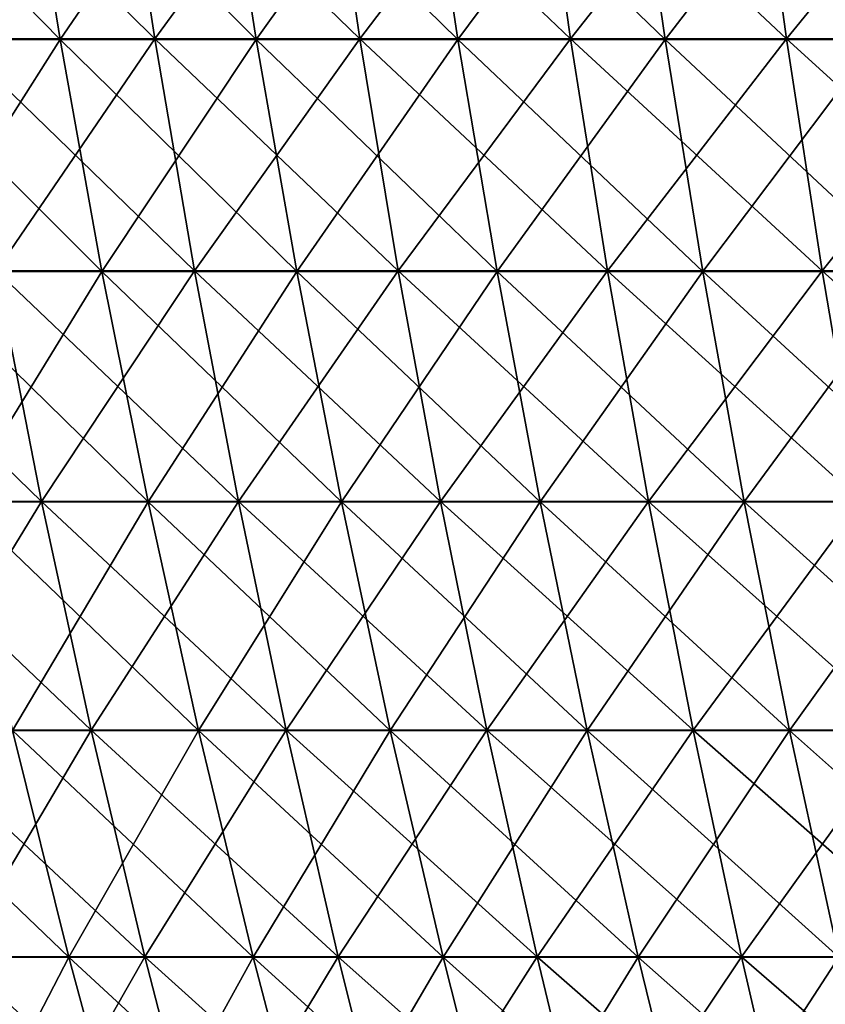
# Model space of a CAD drawing. Header units: millimetres. Extents: x -125 to 125, y -45 to 4025.
# Tile 380 of 656: x -84 to -73, y 3983 to 3996. Entities that reach past the tile are written whole.
import ezdxf

# ---------------------------------------------------------------- set-up
doc = ezdxf.new("R2010")
doc.units = ezdxf.units.MM
doc.header["$LTSCALE"] = 6.999206
for name, color, linetype in [('21', 7, 'CONTINUOUS'), ('22', 7, 'CONTINUOUS'), ('23', 7, 'CONTINUOUS'), ('24', 7, 'CONTINUOUS')]:
    doc.layers.add(name, color=color, linetype=linetype)

msp = doc.modelspace()

# ---------------------------------------------------------------- linework, layer by layer
at = {"layer": '21', "color": 7, "linetype": 'CONTINUOUS'}
for points in [[(-84.607, 3995.788, 87.254), (-81.88, 3995.788, 89.818), (-85.111, 3998.983, 87.774), (-84.607, 3995.788, 87.254)], [(-85.111, 3998.983, 87.774), (-81.88, 3995.788, 89.818), (-82.368, 3998.983, 90.353), (-85.111, 3998.983, 87.774)], [(-81.88, 3995.788, 89.818), (-79.075, 3995.788, 92.297), (-82.368, 3998.983, 90.353), (-81.88, 3995.788, 89.818)], [(-82.368, 3998.983, 90.353), (-79.075, 3995.788, 92.297), (-79.546, 3998.983, 92.847), (-82.368, 3998.983, 90.353)], [(-79.075, 3995.788, 92.297), (-76.195, 3995.788, 94.688), (-79.546, 3998.983, 92.847), (-79.075, 3995.788, 92.297)], [(-79.546, 3998.983, 92.847), (-76.195, 3995.788, 94.688), (-76.649, 3998.983, 95.252), (-79.546, 3998.983, 92.847)], [(-76.195, 3995.788, 94.688), (-73.243, 3995.788, 96.99), (-76.649, 3998.983, 95.252), (-76.195, 3995.788, 94.688)], [(-76.649, 3998.983, 95.252), (-73.243, 3995.788, 96.99), (-73.68, 3998.983, 97.568), (-76.649, 3998.983, 95.252)], [(-73.243, 3995.788, 96.99), (-70.222, 3995.788, 99.199), (-73.68, 3998.983, 97.568), (-73.243, 3995.788, 96.99)], [(-73.68, 3998.983, 97.568), (-70.222, 3995.788, 99.199), (-70.64, 3998.983, 99.79), (-73.68, 3998.983, 97.568)], [(-84.045, 3992.612, 86.674), (-81.336, 3992.612, 89.221), (-84.607, 3995.788, 87.254), (-84.045, 3992.612, 86.674)], [(-84.607, 3995.788, 87.254), (-81.336, 3992.612, 89.221), (-81.88, 3995.788, 89.818), (-84.607, 3995.788, 87.254)], [(-81.336, 3992.612, 89.221), (-78.55, 3992.612, 91.684), (-81.88, 3995.788, 89.818), (-81.336, 3992.612, 89.221)], [(-81.88, 3995.788, 89.818), (-78.55, 3992.612, 91.684), (-79.075, 3995.788, 92.297), (-81.88, 3995.788, 89.818)], [(-78.55, 3992.612, 91.684), (-75.689, 3992.612, 94.059), (-79.075, 3995.788, 92.297), (-78.55, 3992.612, 91.684)], [(-79.075, 3995.788, 92.297), (-75.689, 3992.612, 94.059), (-76.195, 3995.788, 94.688), (-79.075, 3995.788, 92.297)], [(-75.689, 3992.612, 94.059), (-72.757, 3992.612, 96.346), (-76.195, 3995.788, 94.688), (-75.689, 3992.612, 94.059)], [(-76.195, 3995.788, 94.688), (-72.757, 3992.612, 96.346), (-73.243, 3995.788, 96.99), (-76.195, 3995.788, 94.688)], [(-72.757, 3992.612, 96.346), (-69.755, 3992.612, 98.54), (-73.243, 3995.788, 96.99), (-72.757, 3992.612, 96.346)], [(-73.243, 3995.788, 96.99), (-69.755, 3992.612, 98.54), (-70.222, 3995.788, 99.199), (-73.243, 3995.788, 96.99)], [(-86.035, 3989.459, 83.425), (-83.425, 3989.459, 86.035), (-86.674, 3992.612, 84.045), (-86.035, 3989.459, 83.425)], [(-86.674, 3992.612, 84.045), (-83.425, 3989.459, 86.035), (-84.045, 3992.612, 86.674), (-86.674, 3992.612, 84.045)], [(-83.425, 3989.459, 86.035), (-80.736, 3989.459, 88.563), (-84.045, 3992.612, 86.674), (-83.425, 3989.459, 86.035)], [(-84.045, 3992.612, 86.674), (-80.736, 3989.459, 88.563), (-81.336, 3992.612, 89.221), (-84.045, 3992.612, 86.674)], [(-80.736, 3989.459, 88.563), (-77.971, 3989.459, 91.008), (-81.336, 3992.612, 89.221), (-80.736, 3989.459, 88.563)], [(-81.336, 3992.612, 89.221), (-77.971, 3989.459, 91.008), (-78.55, 3992.612, 91.684), (-81.336, 3992.612, 89.221)], [(-77.971, 3989.459, 91.008), (-75.131, 3989.459, 93.366), (-78.55, 3992.612, 91.684), (-77.971, 3989.459, 91.008)], [(-78.55, 3992.612, 91.684), (-75.131, 3989.459, 93.366), (-75.689, 3992.612, 94.059), (-78.55, 3992.612, 91.684)], [(-75.131, 3989.459, 93.366), (-72.22, 3989.459, 95.635), (-75.689, 3992.612, 94.059), (-75.131, 3989.459, 93.366)], [(-75.689, 3992.612, 94.059), (-72.22, 3989.459, 95.635), (-72.757, 3992.612, 96.346), (-75.689, 3992.612, 94.059)], [(-72.22, 3989.459, 95.635), (-69.241, 3989.459, 97.814), (-72.757, 3992.612, 96.346), (-72.22, 3989.459, 95.635)], [(-72.757, 3992.612, 96.346), (-69.241, 3989.459, 97.814), (-69.755, 3992.612, 98.54), (-72.757, 3992.612, 96.346)], [(-85.337, 3986.33, 82.748), (-82.748, 3986.33, 85.337), (-86.035, 3989.459, 83.425), (-85.337, 3986.33, 82.748)], [(-86.035, 3989.459, 83.425), (-82.748, 3986.33, 85.337), (-83.425, 3989.459, 86.035), (-86.035, 3989.459, 83.425)], [(-82.748, 3986.33, 85.337), (-80.081, 3986.33, 87.845), (-83.425, 3989.459, 86.035), (-82.748, 3986.33, 85.337)], [(-83.425, 3989.459, 86.035), (-80.081, 3986.33, 87.845), (-80.736, 3989.459, 88.563), (-83.425, 3989.459, 86.035)], [(-80.081, 3986.33, 87.845), (-77.338, 3986.33, 90.269), (-80.736, 3989.459, 88.563), (-80.081, 3986.33, 87.845)], [(-80.736, 3989.459, 88.563), (-77.338, 3986.33, 90.269), (-77.971, 3989.459, 91.008), (-80.736, 3989.459, 88.563)], [(-77.338, 3986.33, 90.269), (-74.521, 3986.33, 92.608), (-77.971, 3989.459, 91.008), (-77.338, 3986.33, 90.269)], [(-77.971, 3989.459, 91.008), (-74.521, 3986.33, 92.608), (-75.131, 3989.459, 93.366), (-77.971, 3989.459, 91.008)], [(-74.521, 3986.33, 92.608), (-71.634, 3986.33, 94.859), (-75.131, 3989.459, 93.366), (-74.521, 3986.33, 92.608)], [(-75.131, 3989.459, 93.366), (-71.634, 3986.33, 94.859), (-72.22, 3989.459, 95.635), (-75.131, 3989.459, 93.366)], [(-84.58, 3983.228, 82.014), (-82.014, 3983.228, 84.58), (-85.337, 3986.33, 82.748), (-84.58, 3983.228, 82.014)], [(-85.337, 3986.33, 82.748), (-82.014, 3983.228, 84.58), (-82.748, 3986.33, 85.337), (-85.337, 3986.33, 82.748)], [(-82.014, 3983.228, 84.58), (-79.371, 3983.228, 87.066), (-82.748, 3986.33, 85.337), (-82.014, 3983.228, 84.58)], [(-82.748, 3986.33, 85.337), (-79.371, 3983.228, 87.066), (-80.081, 3986.33, 87.845), (-82.748, 3986.33, 85.337)], [(-79.371, 3983.228, 87.066), (-76.652, 3983.228, 89.468), (-80.081, 3986.33, 87.845), (-79.371, 3983.228, 87.066)], [(-80.081, 3986.33, 87.845), (-76.652, 3983.228, 89.468), (-77.338, 3986.33, 90.269), (-80.081, 3986.33, 87.845)], [(-76.652, 3983.228, 89.468), (-73.86, 3983.228, 91.787), (-77.338, 3986.33, 90.269), (-76.652, 3983.228, 89.468)], [(-77.338, 3986.33, 90.269), (-73.86, 3983.228, 91.787), (-74.521, 3986.33, 92.608), (-77.338, 3986.33, 90.269)], [(-73.86, 3983.228, 91.787), (-70.999, 3983.228, 94.018), (-74.521, 3986.33, 92.608), (-73.86, 3983.228, 91.787)], [(-74.521, 3986.33, 92.608), (-70.999, 3983.228, 94.018), (-71.634, 3986.33, 94.859), (-74.521, 3986.33, 92.608)], [(-83.765, 3980.155, 81.224), (-81.224, 3980.155, 83.765), (-84.58, 3983.228, 82.014), (-83.765, 3980.155, 81.224)], [(-84.58, 3983.228, 82.014), (-81.224, 3980.155, 83.765), (-82.014, 3983.228, 84.58), (-84.58, 3983.228, 82.014)], [(-81.224, 3980.155, 83.765), (-78.606, 3980.155, 86.227), (-82.014, 3983.228, 84.58), (-81.224, 3980.155, 83.765)], [(-82.014, 3983.228, 84.58), (-78.606, 3980.155, 86.227), (-79.371, 3983.228, 87.066), (-82.014, 3983.228, 84.58)], [(-78.606, 3980.155, 86.227), (-75.913, 3980.155, 88.606), (-79.371, 3983.228, 87.066), (-78.606, 3980.155, 86.227)], [(-79.371, 3983.228, 87.066), (-75.913, 3980.155, 88.606), (-76.652, 3983.228, 89.468), (-79.371, 3983.228, 87.066)], [(-75.913, 3980.155, 88.606), (-73.149, 3980.155, 90.902), (-76.652, 3983.228, 89.468), (-75.913, 3980.155, 88.606)], [(-76.652, 3983.228, 89.468), (-73.149, 3980.155, 90.902), (-73.86, 3983.228, 91.787), (-76.652, 3983.228, 89.468)], [(-73.149, 3980.155, 90.902), (-70.315, 3980.155, 93.112), (-73.86, 3983.228, 91.787), (-73.149, 3980.155, 90.902)], [(-73.86, 3983.228, 91.787), (-70.315, 3980.155, 93.112), (-70.999, 3983.228, 94.018), (-73.86, 3983.228, 91.787)]]:
    msp.add_3dface(points, dxfattribs=at)
at = {"layer": '22', "color": 7, "linetype": 'CONTINUOUS'}
for points in [[(-82.368, 3998.983, -90.353), (-84.607, 3995.788, -87.254), (-85.111, 3998.983, -87.774), (-82.368, 3998.983, -90.353)], [(-81.88, 3995.788, -89.818), (-84.607, 3995.788, -87.254), (-82.368, 3998.983, -90.353), (-81.88, 3995.788, -89.818)], [(-79.546, 3998.983, -92.847), (-81.88, 3995.788, -89.818), (-82.368, 3998.983, -90.353), (-79.546, 3998.983, -92.847)], [(-79.075, 3995.788, -92.297), (-81.88, 3995.788, -89.818), (-79.546, 3998.983, -92.847), (-79.075, 3995.788, -92.297)], [(-76.649, 3998.983, -95.252), (-79.075, 3995.788, -92.297), (-79.546, 3998.983, -92.847), (-76.649, 3998.983, -95.252)], [(-76.195, 3995.788, -94.688), (-79.075, 3995.788, -92.297), (-76.649, 3998.983, -95.252), (-76.195, 3995.788, -94.688)], [(-73.68, 3998.983, -97.568), (-76.195, 3995.788, -94.688), (-76.649, 3998.983, -95.252), (-73.68, 3998.983, -97.568)], [(-73.243, 3995.788, -96.99), (-76.195, 3995.788, -94.688), (-73.68, 3998.983, -97.568), (-73.243, 3995.788, -96.99)], [(-70.64, 3998.983, -99.79), (-73.243, 3995.788, -96.99), (-73.68, 3998.983, -97.568), (-70.64, 3998.983, -99.79)], [(-70.222, 3995.788, -99.199), (-73.243, 3995.788, -96.99), (-70.64, 3998.983, -99.79), (-70.222, 3995.788, -99.199)], [(-81.88, 3995.788, -89.818), (-84.045, 3992.612, -86.674), (-84.607, 3995.788, -87.254), (-81.88, 3995.788, -89.818)], [(-81.336, 3992.612, -89.221), (-84.045, 3992.612, -86.674), (-81.88, 3995.788, -89.818), (-81.336, 3992.612, -89.221)], [(-79.075, 3995.788, -92.297), (-81.336, 3992.612, -89.221), (-81.88, 3995.788, -89.818), (-79.075, 3995.788, -92.297)], [(-78.55, 3992.612, -91.684), (-81.336, 3992.612, -89.221), (-79.075, 3995.788, -92.297), (-78.55, 3992.612, -91.684)], [(-76.195, 3995.788, -94.688), (-78.55, 3992.612, -91.684), (-79.075, 3995.788, -92.297), (-76.195, 3995.788, -94.688)], [(-75.689, 3992.612, -94.059), (-78.55, 3992.612, -91.684), (-76.195, 3995.788, -94.688), (-75.689, 3992.612, -94.059)], [(-73.243, 3995.788, -96.99), (-75.689, 3992.612, -94.059), (-76.195, 3995.788, -94.688), (-73.243, 3995.788, -96.99)], [(-72.757, 3992.612, -96.346), (-75.689, 3992.612, -94.059), (-73.243, 3995.788, -96.99), (-72.757, 3992.612, -96.346)], [(-70.222, 3995.788, -99.199), (-72.757, 3992.612, -96.346), (-73.243, 3995.788, -96.99), (-70.222, 3995.788, -99.199)], [(-69.755, 3992.612, -98.54), (-72.757, 3992.612, -96.346), (-70.222, 3995.788, -99.199), (-69.755, 3992.612, -98.54)], [(-83.425, 3989.459, -86.035), (-86.035, 3989.459, -83.425), (-84.045, 3992.612, -86.674), (-83.425, 3989.459, -86.035)], [(-81.336, 3992.612, -89.221), (-83.425, 3989.459, -86.035), (-84.045, 3992.612, -86.674), (-81.336, 3992.612, -89.221)], [(-80.736, 3989.459, -88.563), (-83.425, 3989.459, -86.035), (-81.336, 3992.612, -89.221), (-80.736, 3989.459, -88.563)], [(-78.55, 3992.612, -91.684), (-80.736, 3989.459, -88.563), (-81.336, 3992.612, -89.221), (-78.55, 3992.612, -91.684)], [(-77.971, 3989.459, -91.008), (-80.736, 3989.459, -88.563), (-78.55, 3992.612, -91.684), (-77.971, 3989.459, -91.008)], [(-75.689, 3992.612, -94.059), (-77.971, 3989.459, -91.008), (-78.55, 3992.612, -91.684), (-75.689, 3992.612, -94.059)], [(-75.131, 3989.459, -93.366), (-77.971, 3989.459, -91.008), (-75.689, 3992.612, -94.059), (-75.131, 3989.459, -93.366)], [(-72.757, 3992.612, -96.346), (-75.131, 3989.459, -93.366), (-75.689, 3992.612, -94.059), (-72.757, 3992.612, -96.346)], [(-72.22, 3989.459, -95.635), (-75.131, 3989.459, -93.366), (-72.757, 3992.612, -96.346), (-72.22, 3989.459, -95.635)], [(-69.755, 3992.612, -98.54), (-72.22, 3989.459, -95.635), (-72.757, 3992.612, -96.346), (-69.755, 3992.612, -98.54)], [(-83.425, 3989.459, -86.035), (-85.337, 3986.33, -82.748), (-86.035, 3989.459, -83.425), (-83.425, 3989.459, -86.035)], [(-82.748, 3986.33, -85.337), (-85.337, 3986.33, -82.748), (-83.425, 3989.459, -86.035), (-82.748, 3986.33, -85.337)], [(-80.736, 3989.459, -88.563), (-82.748, 3986.33, -85.337), (-83.425, 3989.459, -86.035), (-80.736, 3989.459, -88.563)], [(-80.081, 3986.33, -87.845), (-82.748, 3986.33, -85.337), (-80.736, 3989.459, -88.563), (-80.081, 3986.33, -87.845)], [(-77.971, 3989.459, -91.008), (-80.081, 3986.33, -87.845), (-80.736, 3989.459, -88.563), (-77.971, 3989.459, -91.008)], [(-77.338, 3986.33, -90.269), (-80.081, 3986.33, -87.845), (-77.971, 3989.459, -91.008), (-77.338, 3986.33, -90.269)], [(-75.131, 3989.459, -93.366), (-77.338, 3986.33, -90.269), (-77.971, 3989.459, -91.008), (-75.131, 3989.459, -93.366)], [(-74.521, 3986.33, -92.608), (-77.338, 3986.33, -90.269), (-75.131, 3989.459, -93.366), (-74.521, 3986.33, -92.608)], [(-72.22, 3989.459, -95.635), (-74.521, 3986.33, -92.608), (-75.131, 3989.459, -93.366), (-72.22, 3989.459, -95.635)], [(-71.634, 3986.33, -94.859), (-74.521, 3986.33, -92.608), (-72.22, 3989.459, -95.635), (-71.634, 3986.33, -94.859)], [(-82.748, 3986.33, -85.337), (-84.58, 3983.228, -82.014), (-85.337, 3986.33, -82.748), (-82.748, 3986.33, -85.337)], [(-82.014, 3983.228, -84.58), (-84.58, 3983.228, -82.014), (-82.748, 3986.33, -85.337), (-82.014, 3983.228, -84.58)], [(-80.081, 3986.33, -87.845), (-82.014, 3983.228, -84.58), (-82.748, 3986.33, -85.337), (-80.081, 3986.33, -87.845)], [(-79.371, 3983.228, -87.066), (-82.014, 3983.228, -84.58), (-80.081, 3986.33, -87.845), (-79.371, 3983.228, -87.066)], [(-77.338, 3986.33, -90.269), (-79.371, 3983.228, -87.066), (-80.081, 3986.33, -87.845), (-77.338, 3986.33, -90.269)], [(-76.652, 3983.228, -89.468), (-79.371, 3983.228, -87.066), (-77.338, 3986.33, -90.269), (-76.652, 3983.228, -89.468)], [(-74.521, 3986.33, -92.608), (-76.652, 3983.228, -89.468), (-77.338, 3986.33, -90.269), (-74.521, 3986.33, -92.608)], [(-73.86, 3983.228, -91.787), (-76.652, 3983.228, -89.468), (-74.521, 3986.33, -92.608), (-73.86, 3983.228, -91.787)], [(-71.634, 3986.33, -94.859), (-73.86, 3983.228, -91.787), (-74.521, 3986.33, -92.608), (-71.634, 3986.33, -94.859)], [(-70.999, 3983.228, -94.018), (-73.86, 3983.228, -91.787), (-71.634, 3986.33, -94.859), (-70.999, 3983.228, -94.018)], [(-82.014, 3983.228, -84.58), (-83.765, 3980.155, -81.224), (-84.58, 3983.228, -82.014), (-82.014, 3983.228, -84.58)], [(-81.224, 3980.155, -83.765), (-83.765, 3980.155, -81.224), (-82.014, 3983.228, -84.58), (-81.224, 3980.155, -83.765)], [(-79.371, 3983.228, -87.066), (-81.224, 3980.155, -83.765), (-82.014, 3983.228, -84.58), (-79.371, 3983.228, -87.066)], [(-78.606, 3980.155, -86.227), (-81.224, 3980.155, -83.765), (-79.371, 3983.228, -87.066), (-78.606, 3980.155, -86.227)], [(-76.652, 3983.228, -89.468), (-78.606, 3980.155, -86.227), (-79.371, 3983.228, -87.066), (-76.652, 3983.228, -89.468)], [(-75.913, 3980.155, -88.606), (-78.606, 3980.155, -86.227), (-76.652, 3983.228, -89.468), (-75.913, 3980.155, -88.606)], [(-73.86, 3983.228, -91.787), (-75.913, 3980.155, -88.606), (-76.652, 3983.228, -89.468), (-73.86, 3983.228, -91.787)], [(-73.149, 3980.155, -90.902), (-75.913, 3980.155, -88.606), (-73.86, 3983.228, -91.787), (-73.149, 3980.155, -90.902)], [(-70.999, 3983.228, -94.018), (-73.149, 3980.155, -90.902), (-73.86, 3983.228, -91.787), (-70.999, 3983.228, -94.018)], [(-70.315, 3980.155, -93.112), (-73.149, 3980.155, -90.902), (-70.999, 3983.228, -94.018), (-70.315, 3980.155, -93.112)]]:
    msp.add_3dface(points, dxfattribs=at)
at = {"layer": '23', "color": 7, "linetype": 'CONTINUOUS'}
for points in [[(-85.775, 3995.776, -83.173), (-83.173, 3995.776, -85.775), (-86.303, 3998.971, -83.685), (-85.775, 3995.776, -83.173)], [(-86.303, 3998.971, -83.685), (-83.173, 3995.776, -85.775), (-83.685, 3998.971, -86.303), (-86.303, 3998.971, -83.685)], [(-83.173, 3995.776, -85.775), (-80.492, 3995.776, -88.295), (-83.685, 3998.971, -86.303), (-83.173, 3995.776, -85.775)], [(-83.685, 3998.971, -86.303), (-80.492, 3995.776, -88.295), (-80.988, 3998.971, -88.84), (-83.685, 3998.971, -86.303)], [(-80.492, 3995.776, -88.295), (-77.735, 3995.776, -90.732), (-80.988, 3998.971, -88.84), (-80.492, 3995.776, -88.295)], [(-80.988, 3998.971, -88.84), (-77.735, 3995.776, -90.732), (-78.214, 3998.971, -91.291), (-80.988, 3998.971, -88.84)], [(-77.735, 3995.776, -90.732), (-74.904, 3995.776, -93.083), (-78.214, 3998.971, -91.291), (-77.735, 3995.776, -90.732)], [(-78.214, 3998.971, -91.291), (-74.904, 3995.776, -93.083), (-75.365, 3998.971, -93.657), (-78.214, 3998.971, -91.291)], [(-74.904, 3995.776, -93.083), (-72.002, 3995.776, -95.345), (-75.365, 3998.971, -93.657), (-74.904, 3995.776, -93.083)], [(-75.365, 3998.971, -93.657), (-72.002, 3995.776, -95.345), (-72.445, 3998.971, -95.933), (-75.365, 3998.971, -93.657)], [(-85.185, 3992.602, -82.601), (-82.601, 3992.602, -85.185), (-85.775, 3995.776, -83.173), (-85.185, 3992.602, -82.601)], [(-85.775, 3995.776, -83.173), (-82.601, 3992.602, -85.185), (-83.173, 3995.776, -85.775), (-85.775, 3995.776, -83.173)], [(-82.601, 3992.602, -85.185), (-79.938, 3992.602, -87.688), (-83.173, 3995.776, -85.775), (-82.601, 3992.602, -85.185)], [(-83.173, 3995.776, -85.775), (-79.938, 3992.602, -87.688), (-80.492, 3995.776, -88.295), (-83.173, 3995.776, -85.775)], [(-79.938, 3992.602, -87.688), (-77.2, 3992.602, -90.108), (-80.492, 3995.776, -88.295), (-79.938, 3992.602, -87.688)], [(-80.492, 3995.776, -88.295), (-77.2, 3992.602, -90.108), (-77.735, 3995.776, -90.732), (-80.492, 3995.776, -88.295)], [(-77.2, 3992.602, -90.108), (-74.389, 3992.602, -92.443), (-77.735, 3995.776, -90.732), (-77.2, 3992.602, -90.108)], [(-77.735, 3995.776, -90.732), (-74.389, 3992.602, -92.443), (-74.904, 3995.776, -93.083), (-77.735, 3995.776, -90.732)], [(-74.389, 3992.602, -92.443), (-71.507, 3992.602, -94.69), (-74.904, 3995.776, -93.083), (-74.389, 3992.602, -92.443)], [(-74.904, 3995.776, -93.083), (-71.507, 3992.602, -94.69), (-72.002, 3995.776, -95.345), (-74.904, 3995.776, -93.083)], [(-84.535, 3989.451, -81.97), (-81.97, 3989.451, -84.535), (-85.185, 3992.602, -82.601), (-84.535, 3989.451, -81.97)], [(-85.185, 3992.602, -82.601), (-81.97, 3989.451, -84.535), (-82.601, 3992.602, -85.185), (-85.185, 3992.602, -82.601)], [(-81.97, 3989.451, -84.535), (-79.328, 3989.451, -87.019), (-82.601, 3992.602, -85.185), (-81.97, 3989.451, -84.535)], [(-82.601, 3992.602, -85.185), (-79.328, 3989.451, -87.019), (-79.938, 3992.602, -87.688), (-82.601, 3992.602, -85.185)], [(-79.328, 3989.451, -87.019), (-76.611, 3989.451, -89.421), (-79.938, 3992.602, -87.688), (-79.328, 3989.451, -87.019)], [(-79.938, 3992.602, -87.688), (-76.611, 3989.451, -89.421), (-77.2, 3992.602, -90.108), (-79.938, 3992.602, -87.688)], [(-76.611, 3989.451, -89.421), (-73.821, 3989.451, -91.737), (-77.2, 3992.602, -90.108), (-76.611, 3989.451, -89.421)], [(-77.2, 3992.602, -90.108), (-73.821, 3989.451, -91.737), (-74.389, 3992.602, -92.443), (-77.2, 3992.602, -90.108)], [(-73.821, 3989.451, -91.737), (-70.961, 3989.451, -93.967), (-74.389, 3992.602, -92.443), (-73.821, 3989.451, -91.737)], [(-74.389, 3992.602, -92.443), (-70.961, 3989.451, -93.967), (-71.507, 3992.602, -94.69), (-74.389, 3992.602, -92.443)], [(-83.824, 3986.325, -81.282), (-81.282, 3986.325, -83.824), (-84.535, 3989.451, -81.97), (-83.824, 3986.325, -81.282)], [(-84.535, 3989.451, -81.97), (-81.282, 3986.325, -83.824), (-81.97, 3989.451, -84.535), (-84.535, 3989.451, -81.97)], [(-81.282, 3986.325, -83.824), (-78.662, 3986.325, -86.288), (-81.97, 3989.451, -84.535), (-81.282, 3986.325, -83.824)], [(-81.97, 3989.451, -84.535), (-78.662, 3986.325, -86.288), (-79.328, 3989.451, -87.019), (-81.97, 3989.451, -84.535)], [(-78.662, 3986.325, -86.288), (-75.967, 3986.325, -88.669), (-79.328, 3989.451, -87.019), (-78.662, 3986.325, -86.288)], [(-79.328, 3989.451, -87.019), (-75.967, 3986.325, -88.669), (-76.611, 3989.451, -89.421), (-79.328, 3989.451, -87.019)], [(-75.967, 3986.325, -88.669), (-73.201, 3986.325, -90.967), (-76.611, 3989.451, -89.421), (-75.967, 3986.325, -88.669)], [(-76.611, 3989.451, -89.421), (-73.201, 3986.325, -90.967), (-73.821, 3989.451, -91.737), (-76.611, 3989.451, -89.421)], [(-73.201, 3986.325, -90.967), (-70.365, 3986.325, -93.178), (-73.821, 3989.451, -91.737), (-73.201, 3986.325, -90.967)], [(-73.821, 3989.451, -91.737), (-70.365, 3986.325, -93.178), (-70.961, 3989.451, -93.967), (-73.821, 3989.451, -91.737)], [(-85.495, 3983.227, -77.939), (-83.055, 3983.227, -80.535), (-86.288, 3986.325, -78.662), (-85.495, 3983.227, -77.939)], [(-86.288, 3986.325, -78.662), (-83.055, 3983.227, -80.535), (-83.824, 3986.325, -81.282), (-86.288, 3986.325, -78.662)], [(-83.055, 3983.227, -80.535), (-80.535, 3983.227, -83.055), (-83.824, 3986.325, -81.282), (-83.055, 3983.227, -80.535)], [(-83.824, 3986.325, -81.282), (-80.535, 3983.227, -83.055), (-81.282, 3986.325, -83.824), (-83.824, 3986.325, -81.282)], [(-80.535, 3983.227, -83.055), (-77.939, 3983.227, -85.495), (-81.282, 3986.325, -83.824), (-80.535, 3983.227, -83.055)], [(-81.282, 3986.325, -83.824), (-77.939, 3983.227, -85.495), (-78.662, 3986.325, -86.288), (-81.282, 3986.325, -83.824)], [(-77.939, 3983.227, -85.495), (-75.27, 3983.227, -87.855), (-78.662, 3986.325, -86.288), (-77.939, 3983.227, -85.495)], [(-78.662, 3986.325, -86.288), (-75.27, 3983.227, -87.855), (-75.967, 3986.325, -88.669), (-78.662, 3986.325, -86.288)], [(-75.27, 3983.227, -87.855), (-72.528, 3983.227, -90.131), (-75.967, 3986.325, -88.669), (-75.27, 3983.227, -87.855)], [(-75.967, 3986.325, -88.669), (-72.528, 3983.227, -90.131), (-73.201, 3986.325, -90.967), (-75.967, 3986.325, -88.669)], [(-72.528, 3983.227, -90.131), (-69.718, 3983.227, -92.322), (-73.201, 3986.325, -90.967), (-72.528, 3983.227, -90.131)], [(-73.201, 3986.325, -90.967), (-69.718, 3983.227, -92.322), (-70.365, 3986.325, -93.178), (-73.201, 3986.325, -90.967)], [(-84.642, 3980.158, -77.162), (-82.226, 3980.158, -79.731), (-85.495, 3983.227, -77.939), (-84.642, 3980.158, -77.162)], [(-85.495, 3983.227, -77.939), (-82.226, 3980.158, -79.731), (-83.055, 3983.227, -80.535), (-85.495, 3983.227, -77.939)], [(-82.226, 3980.158, -79.731), (-79.731, 3980.158, -82.226), (-83.055, 3983.227, -80.535), (-82.226, 3980.158, -79.731)], [(-83.055, 3983.227, -80.535), (-79.731, 3980.158, -82.226), (-80.535, 3983.227, -83.055), (-83.055, 3983.227, -80.535)], [(-79.731, 3980.158, -82.226), (-77.162, 3980.158, -84.642), (-80.535, 3983.227, -83.055), (-79.731, 3980.158, -82.226)], [(-80.535, 3983.227, -83.055), (-77.162, 3980.158, -84.642), (-77.939, 3983.227, -85.495), (-80.535, 3983.227, -83.055)], [(-77.162, 3980.158, -84.642), (-74.518, 3980.158, -86.978), (-77.939, 3983.227, -85.495), (-77.162, 3980.158, -84.642)], [(-77.939, 3983.227, -85.495), (-74.518, 3980.158, -86.978), (-75.27, 3983.227, -87.855), (-77.939, 3983.227, -85.495)], [(-74.518, 3980.158, -86.978), (-71.805, 3980.158, -89.232), (-75.27, 3983.227, -87.855), (-74.518, 3980.158, -86.978)], [(-75.27, 3983.227, -87.855), (-71.805, 3980.158, -89.232), (-72.528, 3983.227, -90.131), (-75.27, 3983.227, -87.855)]]:
    msp.add_3dface(points, dxfattribs=at)
at = {"layer": '24', "color": 7, "linetype": 'CONTINUOUS'}
for points in [[(-83.685, 3998.971, 86.303), (-85.775, 3995.776, 83.173), (-86.303, 3998.971, 83.685), (-83.685, 3998.971, 86.303)], [(-83.173, 3995.776, 85.775), (-85.775, 3995.776, 83.173), (-83.685, 3998.971, 86.303), (-83.173, 3995.776, 85.775)], [(-80.988, 3998.971, 88.84), (-83.173, 3995.776, 85.775), (-83.685, 3998.971, 86.303), (-80.988, 3998.971, 88.84)], [(-80.492, 3995.776, 88.295), (-83.173, 3995.776, 85.775), (-80.988, 3998.971, 88.84), (-80.492, 3995.776, 88.295)], [(-78.214, 3998.971, 91.291), (-80.492, 3995.776, 88.295), (-80.988, 3998.971, 88.84), (-78.214, 3998.971, 91.291)], [(-77.735, 3995.776, 90.732), (-80.492, 3995.776, 88.295), (-78.214, 3998.971, 91.291), (-77.735, 3995.776, 90.732)], [(-75.365, 3998.971, 93.657), (-77.735, 3995.776, 90.732), (-78.214, 3998.971, 91.291), (-75.365, 3998.971, 93.657)], [(-74.904, 3995.776, 93.083), (-77.735, 3995.776, 90.732), (-75.365, 3998.971, 93.657), (-74.904, 3995.776, 93.083)], [(-72.445, 3998.971, 95.933), (-74.904, 3995.776, 93.083), (-75.365, 3998.971, 93.657), (-72.445, 3998.971, 95.933)], [(-72.002, 3995.776, 95.345), (-74.904, 3995.776, 93.083), (-72.445, 3998.971, 95.933), (-72.002, 3995.776, 95.345)], [(-83.173, 3995.776, 85.775), (-85.185, 3992.602, 82.601), (-85.775, 3995.776, 83.173), (-83.173, 3995.776, 85.775)], [(-82.601, 3992.602, 85.185), (-85.185, 3992.602, 82.601), (-83.173, 3995.776, 85.775), (-82.601, 3992.602, 85.185)], [(-80.492, 3995.776, 88.295), (-82.601, 3992.602, 85.185), (-83.173, 3995.776, 85.775), (-80.492, 3995.776, 88.295)], [(-79.938, 3992.602, 87.688), (-82.601, 3992.602, 85.185), (-80.492, 3995.776, 88.295), (-79.938, 3992.602, 87.688)], [(-77.735, 3995.776, 90.732), (-79.938, 3992.602, 87.688), (-80.492, 3995.776, 88.295), (-77.735, 3995.776, 90.732)], [(-77.2, 3992.602, 90.108), (-79.938, 3992.602, 87.688), (-77.735, 3995.776, 90.732), (-77.2, 3992.602, 90.108)], [(-74.904, 3995.776, 93.083), (-77.2, 3992.602, 90.108), (-77.735, 3995.776, 90.732), (-74.904, 3995.776, 93.083)], [(-74.389, 3992.602, 92.443), (-77.2, 3992.602, 90.108), (-74.904, 3995.776, 93.083), (-74.389, 3992.602, 92.443)], [(-72.002, 3995.776, 95.345), (-74.389, 3992.602, 92.443), (-74.904, 3995.776, 93.083), (-72.002, 3995.776, 95.345)], [(-71.507, 3992.602, 94.69), (-74.389, 3992.602, 92.443), (-72.002, 3995.776, 95.345), (-71.507, 3992.602, 94.69)], [(-82.601, 3992.602, 85.185), (-84.535, 3989.451, 81.97), (-85.185, 3992.602, 82.601), (-82.601, 3992.602, 85.185)], [(-81.97, 3989.451, 84.535), (-84.535, 3989.451, 81.97), (-82.601, 3992.602, 85.185), (-81.97, 3989.451, 84.535)], [(-79.938, 3992.602, 87.688), (-81.97, 3989.451, 84.535), (-82.601, 3992.602, 85.185), (-79.938, 3992.602, 87.688)], [(-79.328, 3989.451, 87.019), (-81.97, 3989.451, 84.535), (-79.938, 3992.602, 87.688), (-79.328, 3989.451, 87.019)], [(-77.2, 3992.602, 90.108), (-79.328, 3989.451, 87.019), (-79.938, 3992.602, 87.688), (-77.2, 3992.602, 90.108)], [(-76.611, 3989.451, 89.421), (-79.328, 3989.451, 87.019), (-77.2, 3992.602, 90.108), (-76.611, 3989.451, 89.421)], [(-74.389, 3992.602, 92.443), (-76.611, 3989.451, 89.421), (-77.2, 3992.602, 90.108), (-74.389, 3992.602, 92.443)], [(-73.821, 3989.451, 91.737), (-76.611, 3989.451, 89.421), (-74.389, 3992.602, 92.443), (-73.821, 3989.451, 91.737)], [(-71.507, 3992.602, 94.69), (-73.821, 3989.451, 91.737), (-74.389, 3992.602, 92.443), (-71.507, 3992.602, 94.69)], [(-70.961, 3989.451, 93.967), (-73.821, 3989.451, 91.737), (-71.507, 3992.602, 94.69), (-70.961, 3989.451, 93.967)], [(-81.97, 3989.451, 84.535), (-83.824, 3986.325, 81.282), (-84.535, 3989.451, 81.97), (-81.97, 3989.451, 84.535)], [(-81.282, 3986.325, 83.824), (-83.824, 3986.325, 81.282), (-81.97, 3989.451, 84.535), (-81.282, 3986.325, 83.824)], [(-79.328, 3989.451, 87.019), (-81.282, 3986.325, 83.824), (-81.97, 3989.451, 84.535), (-79.328, 3989.451, 87.019)], [(-78.662, 3986.325, 86.288), (-81.282, 3986.325, 83.824), (-79.328, 3989.451, 87.019), (-78.662, 3986.325, 86.288)], [(-76.611, 3989.451, 89.421), (-78.662, 3986.325, 86.288), (-79.328, 3989.451, 87.019), (-76.611, 3989.451, 89.421)], [(-75.967, 3986.325, 88.669), (-78.662, 3986.325, 86.288), (-76.611, 3989.451, 89.421), (-75.967, 3986.325, 88.669)], [(-73.821, 3989.451, 91.737), (-75.967, 3986.325, 88.669), (-76.611, 3989.451, 89.421), (-73.821, 3989.451, 91.737)], [(-73.201, 3986.325, 90.967), (-75.967, 3986.325, 88.669), (-73.821, 3989.451, 91.737), (-73.201, 3986.325, 90.967)], [(-70.961, 3989.451, 93.967), (-73.201, 3986.325, 90.967), (-73.821, 3989.451, 91.737), (-70.961, 3989.451, 93.967)], [(-70.365, 3986.325, 93.178), (-73.201, 3986.325, 90.967), (-70.961, 3989.451, 93.967), (-70.365, 3986.325, 93.178)], [(-83.055, 3983.227, 80.535), (-85.495, 3983.227, 77.939), (-83.824, 3986.325, 81.282), (-83.055, 3983.227, 80.535)], [(-81.282, 3986.325, 83.824), (-83.055, 3983.227, 80.535), (-83.824, 3986.325, 81.282), (-81.282, 3986.325, 83.824)], [(-80.535, 3983.227, 83.055), (-83.055, 3983.227, 80.535), (-81.282, 3986.325, 83.824), (-80.535, 3983.227, 83.055)], [(-78.662, 3986.325, 86.288), (-80.535, 3983.227, 83.055), (-81.282, 3986.325, 83.824), (-78.662, 3986.325, 86.288)], [(-77.939, 3983.227, 85.495), (-80.535, 3983.227, 83.055), (-78.662, 3986.325, 86.288), (-77.939, 3983.227, 85.495)], [(-75.967, 3986.325, 88.669), (-77.939, 3983.227, 85.495), (-78.662, 3986.325, 86.288), (-75.967, 3986.325, 88.669)], [(-75.27, 3983.227, 87.855), (-77.939, 3983.227, 85.495), (-75.967, 3986.325, 88.669), (-75.27, 3983.227, 87.855)], [(-73.201, 3986.325, 90.967), (-75.27, 3983.227, 87.855), (-75.967, 3986.325, 88.669), (-73.201, 3986.325, 90.967)], [(-72.528, 3983.227, 90.131), (-75.27, 3983.227, 87.855), (-73.201, 3986.325, 90.967), (-72.528, 3983.227, 90.131)], [(-70.365, 3986.325, 93.178), (-72.528, 3983.227, 90.131), (-73.201, 3986.325, 90.967), (-70.365, 3986.325, 93.178)], [(-83.055, 3983.227, 80.535), (-84.642, 3980.158, 77.162), (-85.495, 3983.227, 77.939), (-83.055, 3983.227, 80.535)], [(-82.226, 3980.158, 79.731), (-84.642, 3980.158, 77.162), (-83.055, 3983.227, 80.535), (-82.226, 3980.158, 79.731)], [(-80.535, 3983.227, 83.055), (-82.226, 3980.158, 79.731), (-83.055, 3983.227, 80.535), (-80.535, 3983.227, 83.055)], [(-79.731, 3980.158, 82.226), (-82.226, 3980.158, 79.731), (-80.535, 3983.227, 83.055), (-79.731, 3980.158, 82.226)], [(-77.939, 3983.227, 85.495), (-79.731, 3980.158, 82.226), (-80.535, 3983.227, 83.055), (-77.939, 3983.227, 85.495)], [(-77.162, 3980.158, 84.642), (-79.731, 3980.158, 82.226), (-77.939, 3983.227, 85.495), (-77.162, 3980.158, 84.642)], [(-75.27, 3983.227, 87.855), (-77.162, 3980.158, 84.642), (-77.939, 3983.227, 85.495), (-75.27, 3983.227, 87.855)], [(-74.518, 3980.158, 86.978), (-77.162, 3980.158, 84.642), (-75.27, 3983.227, 87.855), (-74.518, 3980.158, 86.978)], [(-72.528, 3983.227, 90.131), (-74.518, 3980.158, 86.978), (-75.27, 3983.227, 87.855), (-72.528, 3983.227, 90.131)], [(-71.805, 3980.158, 89.232), (-74.518, 3980.158, 86.978), (-72.528, 3983.227, 90.131), (-71.805, 3980.158, 89.232)]]:
    msp.add_3dface(points, dxfattribs=at)

doc.saveas('drawing.dxf')
